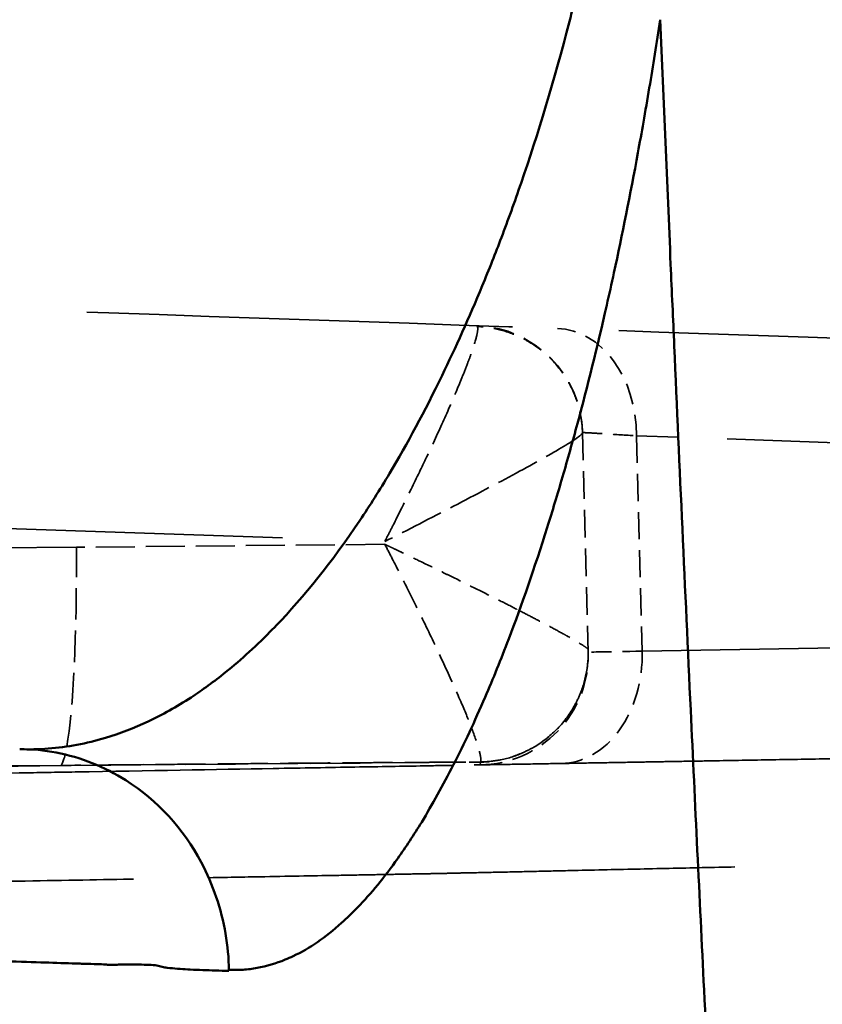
# Model space of a CAD drawing. Header units: millimetres. Extents: x 3367 to 6255, y 2001 to 4216.
# Tile 604 of 656: x 5410.48 to 5417.79, y 2908.36 to 2917.33. Entities that reach past the tile are written whole.
import ezdxf

# ---------------------------------------------------------------- set-up
doc = ezdxf.new("R2010")
doc.units = ezdxf.units.MM
doc.linetypes.add('DASHED', pattern=[0.2067, 0.1654, -0.0413])
for name, color, linetype, lineweight in [('Sichtbare Kanten(DIN)', 7, 'Continuous', 50), ('Sichtbare tangentiale Kanten(DIN)', 7, 'Continuous', 50), ('Verdeckte Kanten(DIN)', 7, 'DASHED', 35), ('Verdeckte tangentiale Kanten(DIN)', 7, 'DASHED', 35)]:
    doc.layers.add(name, color=color, linetype=linetype, lineweight=lineweight)

msp = doc.modelspace()

# ---------------------------------------------------------------- linework, layer by layer
at = {"layer": 'Sichtbare Kanten(DIN)'}
msp.add_line((5414.44051, 2910.56709), (5414.44052, 2910.56709), dxfattribs=at)
msp.add_open_spline([(5414.42869, 2910.53877), (5414.42869, 2910.53877), (5414.42868, 2910.53877), (5414.42868, 2910.53877)], degree=3, dxfattribs=at)
msp.add_rational_spline([(5414.44049, 2910.56703), (5414.44048, 2910.56703), (5414.44048, 2910.56703)], [0.992561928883, 0.992561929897, 0.992561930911], degree=2, dxfattribs=at)
at = {"layer": 'Sichtbare tangentiale Kanten(DIN)'}
msp.add_ellipse((5410.82087, 2912.52518), major_axis=(-0.01565, 1.99994), ratio=0.087153, start_param=3.5737566, end_param=3.5741451, dxfattribs=at)
for points, knots in [([(5410.47967, 2910.68563), (5410.56619, 2910.68263), (5410.65285, 2910.68446), (5410.7396, 2910.69109), (5410.91308, 2910.70435), (5411.08691, 2910.73679), (5411.26051, 2910.78873), (5411.39015, 2910.82751), (5411.51964, 2910.87718), (5411.64892, 2910.9381), (5411.7793, 2910.99954), (5411.90945, 2911.07243), (5412.03922, 2911.15716), (5412.14432, 2911.22579), (5412.2492, 2911.30218), (5412.35389, 2911.38659), (5412.49794, 2911.50274), (5412.64162, 2911.63405), (5412.78518, 2911.78136), (5412.79385, 2911.79025), (5412.80251, 2911.79919), (5412.81117, 2911.8082), (5413.06769, 2912.07489), (5413.32368, 2912.39239), (5413.57649, 2912.76922), (5413.66697, 2912.90409), (5413.7571, 2913.04658), (5413.84679, 2913.19721), (5414.00762, 2913.46733), (5414.16696, 2913.76359), (5414.32479, 2914.08891), (5414.44776, 2914.34237), (5414.56979, 2914.61352), (5414.69007, 2914.90449), (5414.72074, 2914.97867), (5414.75129, 2915.05414), (5414.78171, 2915.13098), (5414.80977, 2915.20187), (5414.83772, 2915.27392), (5414.86552, 2915.3472), (5414.92578, 2915.50598), (5414.98537, 2915.6705), (5415.04416, 2915.8414), (5415.19763, 2916.2875), (5415.34558, 2916.77711), (5415.48449, 2917.31321), (5415.49967, 2917.37178), (5415.51474, 2917.43091), (5415.5297, 2917.4906), (5415.58322, 2917.70407), (5415.63538, 2917.92475), (5415.68619, 2918.15293)], [0, 0, 0, 0, 0.0476385, 0.0476385, 0.0476385, 0.1429156, 0.1429156, 0.1429156, 0.214067, 0.214067, 0.214067, 0.2858258, 0.2858258, 0.2858258, 0.343941, 0.343941, 0.343941, 0.4239039, 0.4239039, 0.4239039, 0.4287295, 0.4287295, 0.4287295, 0.5716235, 0.5716235, 0.5716235, 0.6227664, 0.6227664, 0.6227664, 0.7144825, 0.7144825, 0.7144825, 0.7859411, 0.7859411, 0.7859411, 0.8041594, 0.8041594, 0.8041594, 0.8209679, 0.8209679, 0.8209679, 0.8573905, 0.8573905, 0.8573905, 0.9524635, 0.9524635, 0.9524635, 0.9628513, 0.9628513, 0.9628513, 1, 1, 1, 1]), ([(5412.38503, 2908.67618), (5412.40636, 2908.67558), (5412.4277, 2908.67498), (5412.44904, 2908.67513), (5412.47038, 2908.67529), (5412.49172, 2908.67619), (5412.51307, 2908.67767), (5412.55577, 2908.68063), (5412.59848, 2908.68588), (5412.64121, 2908.69359), (5412.72665, 2908.709), (5412.81214, 2908.73425), (5412.89764, 2908.76951), (5412.92187, 2908.7795), (5412.94609, 2908.79029), (5412.97031, 2908.8019), (5413.11706, 2908.87218), (5413.26381, 2908.97218), (5413.41043, 2909.10349), (5413.45887, 2909.14687), (5413.50729, 2909.19367), (5413.55569, 2909.24393), (5413.67785, 2909.37077), (5413.79988, 2909.51982), (5413.92167, 2909.6915), (5413.99422, 2909.79377), (5414.06668, 2909.90407), (5414.13903, 2910.02259), (5414.23616, 2910.18173), (5414.33306, 2910.3559), (5414.42965, 2910.54569), (5414.52575, 2910.73452), (5414.62155, 2910.9388), (5414.71688, 2911.16013), (5414.7887, 2911.32686), (5414.86026, 2911.50324), (5414.93146, 2911.68982), (5415.04972, 2911.99974), (5415.167, 2912.33782), (5415.28276, 2912.70627), (5415.32932, 2912.85448), (5415.37563, 2913.00767), (5415.42165, 2913.16595), (5415.46731, 2913.32299), (5415.51268, 2913.48505), (5415.55768, 2913.65241), (5415.64802, 2913.9884), (5415.73689, 2914.34585), (5415.82384, 2914.72889), (5415.84591, 2914.82608), (5415.86785, 2914.92492), (5415.88964, 2915.02542), (5415.96438, 2915.37008), (5416.03741, 2915.73427), (5416.10782, 2916.1179), (5416.12455, 2916.20907), (5416.14114, 2916.30134), (5416.15757, 2916.39466), (5416.17574, 2916.49787), (5416.19372, 2916.60236), (5416.2115, 2916.70814), (5416.22846, 2916.80905), (5416.24525, 2916.91112), (5416.26179, 2917.01479), (5416.27835, 2917.11857), (5416.29466, 2917.22395), (5416.31097, 2917.32928)], [0.00000054, 0.00000054, 0.00000054, 0.00000054, 0.0156478, 0.0156478, 0.0156478, 0.0312973, 0.0312973, 0.0312973, 0.06259673, 0.06259673, 0.06259673, 0.12518869, 0.12518869, 0.12518869, 0.14292013, 0.14292013, 0.14292013, 0.25033725, 0.25033725, 0.25033725, 0.28582187, 0.28582187, 0.28582187, 0.37537421, 0.37537421, 0.37537421, 0.4287218, 0.4287218, 0.4287218, 0.50034789, 0.50034789, 0.50034789, 0.57161036, 0.57161036, 0.57161036, 0.62529535, 0.62529535, 0.62529535, 0.71446355, 0.71446355, 0.71446355, 0.75033372, 0.75033372, 0.75033372, 0.78592285, 0.78592285, 0.78592285, 0.85737309, 0.85737309, 0.85737309, 0.87550313, 0.87550313, 0.87550313, 0.93768088, 0.93768088, 0.93768088, 0.9524577, 0.9524577, 0.9524577, 0.96880092, 0.96880092, 0.96880092, 0.98439176, 0.98439176, 0.98439176, 1, 1, 1, 1]), ([(5416.31098, 2917.3293), (5416.3421, 2916.58447), (5416.37372, 2915.84186), (5416.40585, 2915.10158), (5416.41663, 2914.85322), (5416.42747, 2914.60513), (5416.43836, 2914.3573), (5416.48721, 2913.24626), (5416.53722, 2912.14061), (5416.58844, 2911.04118), (5416.62819, 2910.18819), (5416.66867, 2909.33895), (5416.70991, 2908.49388), (5416.73364, 2908.0076), (5416.75762, 2907.5227), (5416.78185, 2907.03926), (5416.84815, 2905.71666), (5416.91636, 2904.4049), (5416.98658, 2903.10545), (5417.04383, 2902.04599), (5417.10241, 2900.99471), (5417.16238, 2899.95249), (5417.17589, 2899.71763), (5417.18947, 2899.48324), (5417.20312, 2899.24932), (5417.27731, 2897.97825), (5417.35357, 2896.72115), (5417.43195, 2895.48038), (5417.45328, 2895.14266), (5417.47477, 2894.80615), (5417.49642, 2894.4709), (5417.51454, 2894.19023), (5417.53277, 2893.91045), (5417.55112, 2893.63158), (5417.57125, 2893.32551), (5417.59152, 2893.02053), (5417.61192, 2892.71661), (5417.62212, 2892.56463), (5417.63235, 2892.41292), (5417.64263, 2892.26156), (5417.6529, 2892.11019), (5417.66322, 2891.95916), (5417.67354, 2891.80815)], [0.00000002, 0.00000002, 0.00000002, 0.00000002, 0.08320411, 0.08320411, 0.08320411, 0.11111864, 0.11111864, 0.11111864, 0.23626309, 0.23626309, 0.23626309, 0.33335592, 0.33335592, 0.33335592, 0.38922625, 0.38922625, 0.38922625, 0.54207499, 0.54207499, 0.54207499, 0.66669496, 0.66669496, 0.66669496, 0.69477664, 0.69477664, 0.69477664, 0.84736543, 0.84736543, 0.84736543, 0.88889832, 0.88889832, 0.88889832, 0.92366962, 0.92366962, 0.92366962, 0.96183215, 0.96183215, 0.96183215, 0.98091552, 0.98091552, 0.98091552, 0.99999998, 0.99999998, 0.99999998, 0.99999998]), ([(5410.47967, 2910.68559), (5410.59104, 2910.68662), (5410.92622, 2910.65652), (5411.5791, 2910.39391), (5412.12689, 2909.78584), (5412.35152, 2909.12196), (5412.38299, 2908.78324), (5412.38489, 2908.67128)], [0.00039578, 0.00039578, 0.00039578, 0.00039578, 0.11086432, 0.33259297, 0.66613015, 0.88871005, 0.99840049, 0.99840049, 0.99840049, 0.99840049]), ([(5393.29328, 2909.29057), (5393.82025, 2909.27401), (5394.34539, 2909.25752), (5394.86789, 2909.2411), (5395.17457, 2909.23147), (5395.48034, 2909.22186), (5395.78474, 2909.21229), (5396.51757, 2909.18926), (5397.24237, 2909.16647), (5397.95297, 2909.14413), (5398.43711, 2909.12891), (5398.91465, 2909.11389), (5399.38436, 2909.09912), (5400.37855, 2909.06786), (5401.33772, 2909.03769), (5402.25069, 2909.00899), (5402.4036, 2909.00418), (5402.55522, 2908.99941), (5402.70547, 2908.99469), (5403.40354, 2908.97275), (5404.07212, 2908.95173), (5404.70553, 2908.93182), (5405.13425, 2908.91834), (5405.54686, 2908.90537), (5405.94164, 2908.89296), (5406.13083, 2908.88702), (5406.31594, 2908.8812), (5406.49685, 2908.87551), (5406.84453, 2908.86459), (5407.17667, 2908.85415), (5407.49253, 2908.84422), (5407.68465, 2908.83818), (5407.87074, 2908.83233), (5408.05059, 2908.82667), (5408.32026, 2908.81818), (5408.57588, 2908.81014), (5408.8168, 2908.80255), (5409.00067, 2908.79677), (5409.17597, 2908.79124), (5409.3424, 2908.786), (5409.5395, 2908.77979), (5409.72416, 2908.77396), (5409.89598, 2908.76853), (5410.05452, 2908.76352), (5410.20213, 2908.75885), (5410.33856, 2908.75459), (5410.34278, 2908.75446), (5410.34698, 2908.75433), (5410.35118, 2908.7542), (5410.48272, 2908.7501), (5410.60374, 2908.74637), (5410.71402, 2908.7428), (5410.72405, 2908.74248), (5410.73399, 2908.74215), (5410.74384, 2908.74183), (5410.84576, 2908.7385), (5410.93816, 2908.73537), (5411.02111, 2908.7331), (5411.03437, 2908.73274), (5411.0474, 2908.7324), (5411.06018, 2908.73208), (5411.10652, 2908.73091), (5411.14972, 2908.72993), (5411.18923, 2908.72838), (5411.21358, 2908.72743), (5411.23654, 2908.72626), (5411.25853, 2908.72487), (5411.27221, 2908.724), (5411.28551, 2908.72301), (5411.29853, 2908.72251), (5411.30157, 2908.7224), (5411.30459, 2908.72231), (5411.30761, 2908.72226), (5411.32351, 2908.72198), (5411.33904, 2908.72266), (5411.35452, 2908.72314), (5411.36264, 2908.72339), (5411.37075, 2908.72358), (5411.37888, 2908.72374), (5411.40175, 2908.72417), (5411.42483, 2908.72426), (5411.44795, 2908.72441), (5411.45604, 2908.72446), (5411.46414, 2908.72452), (5411.47223, 2908.72457), (5411.49548, 2908.72473), (5411.51869, 2908.72485), (5411.54187, 2908.72469), (5411.57313, 2908.72447), (5411.60433, 2908.72374), (5411.63555, 2908.72303), (5411.64333, 2908.72286), (5411.65112, 2908.72268), (5411.65891, 2908.72241), (5411.68234, 2908.72162), (5411.70577, 2908.72002), (5411.72919, 2908.71517), (5411.74478, 2908.71194), (5411.76038, 2908.70727), (5411.77598, 2908.70372), (5411.79158, 2908.70017), (5411.80719, 2908.69774), (5411.8228, 2908.69567), (5411.85403, 2908.69153), (5411.88527, 2908.68882), (5411.91651, 2908.68651), (5411.94775, 2908.68419), (5411.97899, 2908.68228), (5412.01023, 2908.68056), (5412.01754, 2908.68016), (5412.02486, 2908.67977), (5412.03217, 2908.67939), (5412.10816, 2908.67544), (5412.18412, 2908.6726), (5412.26008, 2908.67014), (5412.30171, 2908.6688), (5412.34334, 2908.66757), (5412.38497, 2908.66638)], [0, 0, 0, 0, 0.0475584, 0.0475584, 0.0475584, 0.0754724, 0.0754724, 0.0754724, 0.1426753, 0.1426753, 0.1426753, 0.1884617, 0.1884617, 0.1884617, 0.285373, 0.285373, 0.285373, 0.3016043, 0.3016043, 0.3016043, 0.3770142, 0.3770142, 0.3770142, 0.4280542, 0.4280542, 0.4280542, 0.4525141, 0.4525141, 0.4525141, 0.4995238, 0.4995238, 0.4995238, 0.5281172, 0.5281172, 0.5281172, 0.5709921, 0.5709921, 0.5709921, 0.6037141, 0.6037141, 0.6037141, 0.6424626, 0.6424626, 0.6424626, 0.678214, 0.678214, 0.678214, 0.6793189, 0.6793189, 0.6793189, 0.7139643, 0.7139643, 0.7139643, 0.7171156, 0.7171156, 0.7171156, 0.7497147, 0.7497147, 0.7497147, 0.754927, 0.754927, 0.754927, 0.7738194, 0.7738194, 0.7738194, 0.7854654, 0.7854654, 0.7854654, 0.7927116, 0.7927116, 0.7927116, 0.7944041, 0.7944041, 0.7944041, 0.8033432, 0.8033432, 0.8033432, 0.8080345, 0.8080345, 0.8080345, 0.8212211, 0.8212211, 0.8212211, 0.8258353, 0.8258353, 0.8258353, 0.8390991, 0.8390991, 0.8390991, 0.856977, 0.856977, 0.856977, 0.861437, 0.861437, 0.861437, 0.8748546, 0.8748546, 0.8748546, 0.8837935, 0.8837935, 0.8837935, 0.8927324, 0.8927324, 0.8927324, 0.9106103, 0.9106103, 0.9106103, 0.9284883, 0.9284883, 0.9284883, 0.9326739, 0.9326739, 0.9326739, 0.9761628, 0.9761628, 0.9761628, 1, 1, 1, 1])]:
    msp.add_open_spline(points, degree=3, knots=knots, dxfattribs=at)
for points in [[(5415.02755, 2911.94855), (5415.02756, 2911.94854), (5415.02757, 2911.94853), (5415.02759, 2911.94853)], [(5414.59265, 2910.88175), (5414.59265, 2910.88174), (5414.59265, 2910.88173), (5414.59266, 2910.88172)], [(5412.20025, 2909.51549), (5412.20292, 2909.51554), (5412.20558, 2909.51559), (5412.20823, 2909.51564)]]:
    msp.add_open_spline(points, degree=3, dxfattribs=at)
at = {"layer": 'Verdeckte Kanten(DIN)', "ltscale": 1.524544}
msp.add_line((5415.60336, 2913.56953), (5415.65575, 2911.56907), dxfattribs=at)
at = {"layer": 'Verdeckte Kanten(DIN)', "ltscale": 2.744858}
msp.add_line((5410.85577, 2910.53776), (5414.44051, 2910.56709), dxfattribs=at)
at = {"layer": 'Verdeckte Kanten(DIN)', "ltscale": 0.179001}
msp.add_line((5414.44052, 2910.56709), (5414.67441, 2910.569), dxfattribs=at)
at = {"layer": 'Verdeckte Kanten(DIN)', "ltscale": 1.150116}
msp.add_arc((5414.60371, 2913.54335), 1, 1.5, 88, dxfattribs=at)
at = {"layer": 'Verdeckte Kanten(DIN)', "ltscale": 1.203305}
msp.add_arc((5414.65609, 2911.54289), 1, 271, 1.5, dxfattribs=at)
at = {"layer": 'Verdeckte Kanten(DIN)', "ltscale": 23.443785}
msp.add_open_spline([(5424.65116, 2914.1931), (5422.32799, 2914.27423), (5419.99676, 2914.35563), (5417.65809, 2914.4373), (5415.23953, 2914.52176), (5412.81301, 2914.6065), (5410.38, 2914.69146), (5407.94699, 2914.77642), (5405.50747, 2914.86161), (5403.06273, 2914.94698), (5401.16367, 2915.0133), (5399.26145, 2915.07973), (5397.35668, 2915.14624), (5396.80937, 2915.16536), (5396.26184, 2915.18448), (5395.71411, 2915.2036), (5393.26023, 2915.28929), (5390.80235, 2915.37513), (5388.34171, 2915.46105), (5385.88106, 2915.54698), (5383.41764, 2915.63301), (5380.95269, 2915.71908), (5379.72017, 2915.76212), (5378.48727, 2915.80518), (5377.25416, 2915.84824), (5376.02879, 2915.89103), (5374.80322, 2915.93383), (5373.57751, 2915.97663)], degree=3, knots=[38.1704651, 38.1704651, 38.1704651, 38.1704651, 48.2635243, 48.2635243, 48.2635243, 58.7013239, 58.7013239, 58.7013239, 69.1391042, 69.1391042, 69.1391042, 77.2471352, 77.2471352, 77.2471352, 79.5768958, 79.5768958, 79.5768958, 90.0144633, 90.0144633, 90.0144633, 100.4521036, 100.4521036, 100.4521036, 105.6710996, 105.6710996, 105.6710996, 110.8573157, 110.8573157, 110.8573157, 110.8573157], dxfattribs=at)
at = {"layer": 'Verdeckte Kanten(DIN)', "ltscale": 1.202073}
msp.add_open_spline([(5414.67441, 2910.569), (5414.73217, 2910.5701), (5414.78982, 2910.57628), (5414.84697, 2910.58742), (5414.91864, 2910.6014), (5414.98963, 2910.62331), (5415.05723, 2910.65283), (5415.09742, 2910.67038), (5415.13642, 2910.6906), (5415.17383, 2910.71322), (5415.24907, 2910.75871), (5415.31788, 2910.81378), (5415.37834, 2910.8768), (5415.43879, 2910.93982), (5415.49091, 2911.01079), (5415.53312, 2911.08773), (5415.55411, 2911.12599), (5415.57263, 2911.16571), (5415.58841, 2911.20651), (5415.61495, 2911.27513), (5415.63371, 2911.34677), (5415.64449, 2911.41874), (5415.65308, 2911.47612), (5415.65667, 2911.53377), (5415.65517, 2911.59131)], degree=3, knots=[0, 0, 0, 0, 0.1111111, 0.1111111, 0.1111111, 0.2504752, 0.2504752, 0.2504752, 0.3333333, 0.3333333, 0.3333333, 0.5, 0.5, 0.5, 0.6666667, 0.6666667, 0.6666667, 0.7495248, 0.7495248, 0.7495248, 0.8888889, 0.8888889, 0.8888889, 1, 1, 1, 1], dxfattribs=at)
at = {"layer": 'Verdeckte Kanten(DIN)', "ltscale": 25.711765}
msp.add_open_spline([(5418.86906, 2910.61628), (5418.77615, 2910.61466), (5418.68324, 2910.61303), (5418.59032, 2910.61141), (5418.50462, 2910.60992), (5418.41891, 2910.60842), (5418.33327, 2910.60692), (5418.15262, 2910.60377), (5417.97228, 2910.60062), (5417.79156, 2910.59747), (5417.61558, 2910.5944), (5417.43925, 2910.59132), (5417.26393, 2910.58826), (5417.07995, 2910.58505), (5416.8969, 2910.58185), (5416.71207, 2910.57863), (5416.62197, 2910.57705), (5416.53145, 2910.57547), (5416.44068, 2910.57389), (5416.42027, 2910.57353), (5416.39986, 2910.57318), (5416.37941, 2910.57282), (5416.30848, 2910.57158), (5416.23755, 2910.57034), (5416.16678, 2910.56911), (5416.07524, 2910.56751), (5415.98395, 2910.56592), (5415.893, 2910.56433), (5415.80289, 2910.56276), (5415.71308, 2910.56119), (5415.62392, 2910.55963), (5415.58044, 2910.55887), (5415.53714, 2910.55812), (5415.49492, 2910.55738), (5415.45169, 2910.55663), (5415.40688, 2910.55585), (5415.36216, 2910.55507), (5415.27167, 2910.55349), (5415.18178, 2910.55192), (5415.06937, 2910.54995), (5415.04701, 2910.54956), (5415.02378, 2910.54916), (5414.99979, 2910.54874), (5414.90407, 2910.54707), (5414.79598, 2910.54518), (5414.67515, 2910.54307), (5414.63723, 2910.54241), (5414.59804, 2910.54173), (5414.55744, 2910.54102), (5414.51582, 2910.54029), (5414.4729, 2910.53954), (5414.42869, 2910.53877)], degree=3, knots=[0.0031793, 0.0031793, 0.0031793, 0.0031793, 1.7702569, 1.7702569, 1.7702569, 3.3998969, 3.3998969, 3.3998969, 6.8375066, 6.8375066, 6.8375066, 10.1849714, 10.1849714, 10.1849714, 13.6975453, 13.6975453, 13.6975453, 15.4098665, 15.4098665, 15.4098665, 15.7947648, 15.7947648, 15.7947648, 17.1302897, 17.1302897, 17.1302897, 18.8579602, 18.8579602, 18.8579602, 20.5697827, 20.5697827, 20.5697827, 21.4045797, 21.4045797, 21.4045797, 22.2592775, 22.2592775, 22.2592775, 23.9884065, 23.9884065, 23.9884065, 24.3322984, 24.3322984, 24.3322984, 25.7043904, 25.7043904, 25.7043904, 26.1349839, 26.1349839, 26.1349839, 26.5764897, 26.5764897, 26.5764897, 26.5764897], dxfattribs=at)
at = {"layer": 'Verdeckte Kanten(DIN)', "ltscale": 27.380751}
msp.add_open_spline([(5414.42868, 2910.53877), (5414.34392, 2910.53729), (5414.2544, 2910.53573), (5414.16013, 2910.53408), (5413.96915, 2910.53075), (5413.75868, 2910.52707), (5413.52991, 2910.52308), (5413.30095, 2910.51908), (5413.05366, 2910.51477), (5412.78829, 2910.51014), (5412.25787, 2910.50088), (5411.65522, 2910.49036), (5410.98601, 2910.47868), (5410.81926, 2910.47577), (5410.64837, 2910.47278), (5410.47348, 2910.46973), (5409.94628, 2910.46053), (5409.38242, 2910.45069), (5408.7854, 2910.44027), (5408.75695, 2910.43977), (5408.72843, 2910.43927), (5408.69983, 2910.43877), (5407.92913, 2910.42532), (5407.10421, 2910.41092), (5406.23228, 2910.3957), (5405.91878, 2910.39023), (5405.5992, 2910.38465), (5405.27396, 2910.37897), (5404.66101, 2910.36827), (5404.02805, 2910.35723), (5403.37787, 2910.34588), (5402.38245, 2910.3285), (5401.34668, 2910.31042), (5400.2816, 2910.29183), (5399.21669, 2910.27324), (5398.12249, 2910.25414), (5397.00869, 2910.2347), (5395.89568, 2910.21528), (5394.7631, 2910.19551), (5393.62445, 2910.17563)], degree=3, knots=[26.5765249, 26.5765249, 26.5765249, 26.5765249, 27.4229151, 27.4229151, 27.4229151, 29.1377441, 29.1377441, 29.1377441, 30.8539549, 30.8539549, 30.8539549, 34.2843525, 34.2843525, 34.2843525, 35.139155, 35.139155, 35.139155, 37.7159102, 37.7159102, 37.7159102, 37.8386991, 37.8386991, 37.8386991, 41.1476104, 41.1476104, 41.1476104, 42.3373371, 42.3373371, 42.3373371, 44.5795522, 44.5795522, 44.5795522, 48.0123617, 48.0123617, 48.0123617, 51.4446094, 51.4446094, 51.4446094, 54.8744451, 54.8744451, 54.8744451, 54.8744451], dxfattribs=at)
at = {"layer": 'Verdeckte Kanten(DIN)', "ltscale": 2.746274}
msp.add_rational_spline([(5414.44048, 2910.56703), (5413.55455, 2910.56501), (5410.85577, 2910.53776)], [0.992561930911, 0.992718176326, 0.993194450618], degree=2, dxfattribs=at)
at = {"layer": 'Verdeckte Kanten(DIN)', "ltscale": 0.182089}
msp.add_rational_spline([(5414.67286, 2910.56705), (5414.57878, 2910.56735), (5414.44049, 2910.56703)], [0.992520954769, 0.992537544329, 0.992561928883], degree=2, dxfattribs=at)
at = {"layer": 'Verdeckte tangentiale Kanten(DIN)', "ltscale": 24.97834}
msp.add_line((5388.10254, 2913.47427), (5413.80387, 2912.57676), dxfattribs=at)
at = {"layer": 'Verdeckte tangentiale Kanten(DIN)', "ltscale": 1.495146}
msp.add_line((5416.09489, 2913.54001), (5416.14627, 2911.57812), dxfattribs=at)
at = {"layer": 'Verdeckte tangentiale Kanten(DIN)', "ltscale": 10.765592}
msp.add_line((5425.37067, 2913.2161), (5416.09489, 2913.54001), dxfattribs=at)
at = {"layer": 'Verdeckte tangentiale Kanten(DIN)', "ltscale": 22.235878}
for p, q in [((5410.99518, 2912.52518), (5388.10254, 2912.34603)), ((5410.85577, 2910.53776), (5387.96313, 2910.35861))]:
    msp.add_line(p, q, dxfattribs=at)
at = {"layer": 'Verdeckte tangentiale Kanten(DIN)', "ltscale": 2.14782}
msp.add_line((5413.80356, 2912.55184), (5410.99518, 2912.52518), dxfattribs=at)
at = {"layer": 'Verdeckte tangentiale Kanten(DIN)', "ltscale": 10.758231}
msp.add_line((5416.14627, 2911.57812), (5425.40933, 2911.73981), dxfattribs=at)
at = {"layer": 'Verdeckte tangentiale Kanten(DIN)', "ltscale": 24.039032}
msp.add_line((5373.59495, 2909.88737), (5410.85577, 2910.53776), dxfattribs=at)
at = {"layer": 'Verdeckte tangentiale Kanten(DIN)', "ltscale": 0.025181}
msp.add_line((5414.67299, 2910.56773), (5414.67441, 2910.569), dxfattribs=at)
at = {"layer": 'Verdeckte tangentiale Kanten(DIN)', "ltscale": 0.528149}
msp.add_line((5414.67354, 2910.54304), (5414.673, 2910.56708), dxfattribs=at)
at = {"layer": 'Verdeckte tangentiale Kanten(DIN)', "ltscale": 0.128308}
msp.add_ellipse((5414.56512, 2912.54051), major_axis=(0.07349, 2.00224), ratio=0.0448987, start_param=6.1991459, end_param=6.2832653, dxfattribs=at)
at = {"layer": 'Verdeckte tangentiale Kanten(DIN)', "ltscale": 1.159536}
msp.add_ellipse((5415.34052, 2913.51762), major_axis=(0.0349, 0.99939), ratio=0.7540313, start_param=4.7611114, end_param=6.2831853, dxfattribs=at)
at = {"layer": 'Verdeckte tangentiale Kanten(DIN)', "ltscale": 1.733268}
msp.add_ellipse((5410.82086, 2912.52518), major_axis=(-0.01565, 1.99994), ratio=0.0871531, start_param=3.5741451, end_param=4.7117069, dxfattribs=at)
at = {"layer": 'Verdeckte tangentiale Kanten(DIN)', "ltscale": 1.203681}
msp.add_ellipse((5415.39189, 2911.55574), major_axis=(0.01745, -0.99985), ratio=0.7546853, start_param=0, end_param=1.5800167, dxfattribs=at)
at = {"layer": 'Verdeckte tangentiale Kanten(DIN)', "ltscale": 1.090294}
msp.add_ellipse((5417.65539, 2911.59526), major_axis=(-1.99964, -0.02619), ratio=0.0020054, start_param=5.5675518, end_param=6.2832157, dxfattribs=at)
at = {"layer": 'Verdeckte tangentiale Kanten(DIN)', "ltscale": 0.488899}
msp.add_ellipse((5410.82086, 2912.52518), major_axis=(0.01565, -1.99994), ratio=0.0871531, start_param=0.1112473, end_param=0.432164, dxfattribs=at)
at = {"layer": 'Verdeckte tangentiale Kanten(DIN)', "ltscale": 2.38774}
msp.add_open_spline([(5413.80299, 2912.57679), (5413.81659, 2912.60341), (5413.8302, 2912.63002), (5413.84376, 2912.65662), (5413.8573, 2912.68319), (5413.8708, 2912.70974), (5413.88423, 2912.73628), (5413.9091, 2912.7854), (5413.93377, 2912.83449), (5413.95825, 2912.88342), (5413.96018, 2912.88728), (5413.96211, 2912.89113), (5413.96403, 2912.89499), (5414.01682, 2913.00061), (5414.06848, 2913.10552), (5414.11808, 2913.20835), (5414.16228, 2913.29996), (5414.20485, 2913.38993), (5414.24527, 2913.4768), (5414.2985, 2913.59122), (5414.34798, 2913.70059), (5414.39274, 2913.8026), (5414.43444, 2913.89765), (5414.47204, 2913.98631), (5414.50493, 2914.06729), (5414.52353, 2914.11309), (5414.54062, 2914.15643), (5414.556, 2914.1969), (5414.56857, 2914.22997), (5414.58005, 2914.26116), (5414.59029, 2914.29012), (5414.61374, 2914.3565), (5414.63059, 2914.41111), (5414.64014, 2914.45209), (5414.64224, 2914.4611), (5414.64399, 2914.46945), (5414.64538, 2914.47714), (5414.64727, 2914.48755), (5414.64855, 2914.49673), (5414.64918, 2914.50467), (5414.64973, 2914.5117), (5414.64976, 2914.51777), (5414.64925, 2914.5229), (5414.649, 2914.52549), (5414.64861, 2914.52784), (5414.64803, 2914.52988), (5414.64745, 2914.53194), (5414.64668, 2914.53367), (5414.6459, 2914.5354)], degree=3, knots=[0, 0, 0, 0, 0.02894255, 0.02894255, 0.02894255, 0.057855, 0.057855, 0.057855, 0.11136101, 0.11136101, 0.11136101, 0.11557704, 0.11557704, 0.11557704, 0.23112932, 0.23112932, 0.23112932, 0.33408303, 0.33408303, 0.33408303, 0.46970041, 0.46970041, 0.46970041, 0.59607459, 0.59607459, 0.59607459, 0.66755079, 0.66755079, 0.66755079, 0.72594723, 0.72594723, 0.72594723, 0.85977, 0.85977, 0.85977, 0.8891836, 0.8891836, 0.8891836, 0.92901843, 0.92901843, 0.92901843, 0.96429826, 0.96429826, 0.96429826, 0.98209747, 0.98209747, 0.98209747, 0.99999984, 0.99999984, 0.99999984, 0.99999984], dxfattribs=at)
at = {"layer": 'Verdeckte tangentiale Kanten(DIN)', "ltscale": 1.141941}
msp.add_open_spline([(5415.60336, 2913.56953), (5415.60176, 2913.6232), (5415.59573, 2913.67673), (5415.58537, 2913.72981), (5415.5721, 2913.79784), (5415.55161, 2913.86521), (5415.52418, 2913.92961), (5415.50786, 2913.96793), (5415.4891, 2914.0052), (5415.46814, 2914.04108), (5415.42599, 2914.11322), (5415.37499, 2914.17971), (5415.31655, 2914.23888), (5415.2581, 2914.29805), (5415.1922, 2914.3499), (5415.12049, 2914.39304), (5415.08482, 2914.4145), (5415.04771, 2914.43379), (5415.00951, 2914.45066), (5414.94533, 2914.479), (5414.87806, 2914.50048), (5414.81001, 2914.51479), (5414.75574, 2914.5262), (5414.70092, 2914.5331), (5414.6459, 2914.5354)], degree=3, knots=[0.00239533, 0.00239533, 0.00239533, 0.00239533, 0.11111324, 0.11111324, 0.11111324, 0.25044455, 0.25044455, 0.25044455, 0.33333973, 0.33333973, 0.33333973, 0.50001606, 0.50001606, 0.50001606, 0.66667306, 0.66667306, 0.66667306, 0.74957999, 0.74957999, 0.74957999, 0.88889102, 0.88889102, 0.88889102, 1, 1, 1, 1], dxfattribs=at)
at = {"layer": 'Verdeckte tangentiale Kanten(DIN)', "ltscale": 2.387748}
msp.add_open_spline([(5415.60346, 2913.56598), (5415.60379, 2913.55323), (5415.53908, 2913.50802), (5415.4305, 2913.4428), (5415.32193, 2913.37758), (5415.17001, 2913.29237), (5414.99832, 2913.19965), (5414.8244, 2913.10574), (5414.63124, 2913.00414), (5414.4295, 2912.89899), (5414.22776, 2912.79383), (5414.01758, 2912.68512), (5413.80299, 2912.57679)], degree=3, knots=[0, 0, 0, 0, 0.778329, 0.778329, 0.778329, 1.5566579, 1.5566579, 1.5566579, 2.3450447, 2.3450447, 2.3450447, 3.1334314, 3.1334314, 3.1334314, 3.1334314], dxfattribs=at)
at = {"layer": 'Verdeckte tangentiale Kanten(DIN)', "ltscale": 1.090826}
msp.add_open_spline([(5415.60336, 2913.56953), (5415.60336, 2913.56985), (5415.64153, 2913.56799), (5415.81012, 2913.55787), (5415.99036, 2913.54661), (5416.09489, 2913.54001)], degree=3, dxfattribs=at)
at = {"layer": 'Verdeckte tangentiale Kanten(DIN)', "ltscale": 1.654399}
msp.add_open_spline([(5413.80363, 2912.55216), (5413.82649, 2912.5081), (5413.89474, 2912.37595), (5414.02829, 2912.11328), (5414.19589, 2911.77207), (5414.36547, 2911.41211), (5414.50092, 2911.11019), (5414.56761, 2910.94702), (5414.59265, 2910.88175)], degree=3, knots=[0, 0, 0, 0, 0.04721247, 0.14163741, 0.28236037, 0.42427922, 0.56822705, 0.68686403, 0.68686403, 0.68686403, 0.68686403], dxfattribs=at)
at = {"layer": 'Verdeckte tangentiale Kanten(DIN)', "ltscale": 1.138319}
msp.add_open_spline([(5413.80363, 2912.55208), (5413.81511, 2912.5456), (5413.82735, 2912.54066), (5413.83919, 2912.53498), (5413.85426, 2912.52774), (5413.86933, 2912.52052), (5413.88436, 2912.5133), (5413.91121, 2912.50042), (5413.93797, 2912.48755), (5413.96466, 2912.47469), (5414.01801, 2912.44899), (5414.07107, 2912.42333), (5414.12377, 2912.39777), (5414.19611, 2912.36268), (5414.26776, 2912.32778), (5414.3386, 2912.29312), (5414.37101, 2912.27726), (5414.40321, 2912.26147), (5414.43522, 2912.24573), (5414.57515, 2912.17693), (5414.71149, 2912.10916), (5414.84165, 2912.04339), (5414.90117, 2912.01331), (5414.95938, 2911.98365), (5415.01556, 2911.95472), (5415.01957, 2911.95266), (5415.02356, 2911.9506), (5415.02755, 2911.94855)], degree=3, knots=[0, 0, 0, 0, 0.0434497, 0.0434497, 0.0434497, 0.0987933, 0.0987933, 0.0987933, 0.1975919, 0.1975919, 0.1975919, 0.3951055, 0.3951055, 0.3951055, 0.6662286, 0.6662286, 0.6662286, 0.7902441, 0.7902441, 0.7902441, 1.3324572, 1.3324572, 1.3324572, 1.5803946, 1.5803946, 1.5803946, 1.5980767, 1.5980767, 1.5980767, 1.5980767], dxfattribs=at)
at = {"layer": 'Verdeckte tangentiale Kanten(DIN)', "ltscale": 1.270148}
msp.add_open_spline([(5415.02759, 2911.94853), (5415.07073, 2911.92628), (5415.11263, 2911.9045), (5415.153, 2911.88335), (5415.19223, 2911.86281), (5415.22999, 2911.84287), (5415.26601, 2911.8237), (5415.31851, 2911.79575), (5415.36732, 2911.76944), (5415.4114, 2911.74524), (5415.43156, 2911.73417), (5415.45074, 2911.72354), (5415.46881, 2911.71341), (5415.51737, 2911.68618), (5415.55803, 2911.66248), (5415.5889, 2911.64322), (5415.59464, 2911.63963), (5415.60005, 2911.63619), (5415.6051, 2911.6329), (5415.62119, 2911.6224), (5415.63367, 2911.61345), (5415.64212, 2911.60641), (5415.64635, 2911.60289), (5415.64958, 2911.59985), (5415.6518, 2911.5973), (5415.65291, 2911.59603), (5415.65377, 2911.59488), (5415.65429, 2911.5939), (5415.65481, 2911.59292), (5415.65499, 2911.59211), (5415.65516, 2911.59131)], degree=3, knots=[1.5981333, 1.5981333, 1.5981333, 1.5981333, 1.789533, 1.789533, 1.789533, 1.9755231, 1.9755231, 1.9755231, 2.2466087, 2.2466087, 2.2466087, 2.3705906, 2.3705906, 2.3705906, 2.7036844, 2.7036844, 2.7036844, 2.7656528, 2.7656528, 2.7656528, 2.9631672, 2.9631672, 2.9631672, 3.0619426, 3.0619426, 3.0619426, 3.1113463, 3.1113463, 3.1113463, 3.1607385, 3.1607385, 3.1607385, 3.1607385], dxfattribs=at)
at = {"layer": 'Verdeckte tangentiale Kanten(DIN)', "ltscale": 1.202596}
msp.add_open_spline([(5415.65516, 2911.5915), (5415.65665, 2911.53392), (5415.65305, 2911.47622), (5415.64445, 2911.41879), (5415.63366, 2911.34663), (5415.61486, 2911.27479), (5415.58828, 2911.206), (5415.57246, 2911.16505), (5415.55389, 2911.12518), (5415.53284, 2911.0868), (5415.49056, 2911.00968), (5415.43837, 2910.93855), (5415.37784, 2910.87543), (5415.31726, 2910.81224), (5415.2483, 2910.75704), (5415.17291, 2910.71149), (5415.13548, 2910.68888), (5415.09646, 2910.66866), (5415.05625, 2910.65113), (5414.98853, 2910.62161), (5414.91744, 2910.59974), (5414.84567, 2910.58585), (5414.78847, 2910.57479), (5414.73078, 2910.56871), (5414.67299, 2910.56773)], degree=3, knots=[0.00024028, 0.00024028, 0.00024028, 0.00024028, 0.11110591, 0.11110591, 0.11110591, 0.25041157, 0.25041157, 0.25041157, 0.33331774, 0.33331774, 0.33331774, 0.49990498, 0.49990498, 0.49990498, 0.66665637, 0.66665637, 0.66665637, 0.74945446, 0.74945446, 0.74945446, 0.88888546, 0.88888546, 0.88888546, 1, 1, 1, 1], dxfattribs=at)
at = {"layer": 'Verdeckte tangentiale Kanten(DIN)', "ltscale": 0.75476}
msp.add_open_spline([(5414.59266, 2910.88172), (5414.59811, 2910.86749), (5414.63237, 2910.77665), (5414.669, 2910.66306), (5414.67987, 2910.59204), (5414.67651, 2910.57336), (5414.67441, 2910.569)], degree=3, knots=[0.6868825, 0.6868825, 0.6868825, 0.6868825, 0.71273971, 0.85679664, 0.95226555, 1, 1, 1, 1], dxfattribs=at)
at = {"layer": 'Verdeckte tangentiale Kanten(DIN)', "ltscale": 28.925482}
msp.add_open_spline([(5412.20823, 2909.51564), (5412.38518, 2909.51887), (5412.81799, 2909.52678), (5413.29874, 2909.53552), (5413.67389, 2909.54241), (5413.91719, 2909.54678), (5414.08745, 2909.54999), (5414.20477, 2909.5522), (5414.30644, 2909.55323), (5414.43155, 2909.55747), (5414.63283, 2909.56086), (5414.88404, 2909.56665), (5415.18564, 2909.57347), (5415.5877, 2909.58271), (5416.09026, 2909.59375), (5416.69327, 2909.60701), (5417.22924, 2909.61893), (5417.63118, 2909.62785), (5417.83215, 2909.63231), (5417.89913, 2909.63379)], degree=3, knots=[0.44150866, 0.44150866, 0.44150866, 0.44150866, 0.4640561, 0.49977639, 0.51764043, 0.53550447, 0.55336851, 0.56230098, 0.57123329, 0.58909878, 0.60696405, 0.64269459, 0.67842513, 0.71415567, 0.78561675, 0.85707784, 0.92853892, 0.97617964, 1, 1, 1, 1], dxfattribs=at)
at = {"layer": 'Verdeckte tangentiale Kanten(DIN)', "ltscale": 22.870838}
msp.add_open_spline([(5393.55475, 2909.17578), (5393.97758, 2909.18348), (5395.24298, 2909.20654), (5397.74955, 2909.25222), (5400.96798, 2909.31083), (5404.33077, 2909.37208), (5407.34031, 2909.42692), (5409.48647, 2909.46602), (5410.94836, 2909.49265), (5411.70609, 2909.50647), (5412.09937, 2909.51365), (5412.20025, 2909.51549)], degree=3, knots=[0, 0, 0, 0, 0.02379308, 0.07137925, 0.1427583, 0.2141372, 0.2855161, 0.35689488, 0.39261534, 0.4283357, 0.44117003, 0.44117003, 0.44117003, 0.44117003], dxfattribs=at)

doc.saveas('drawing.dxf')
